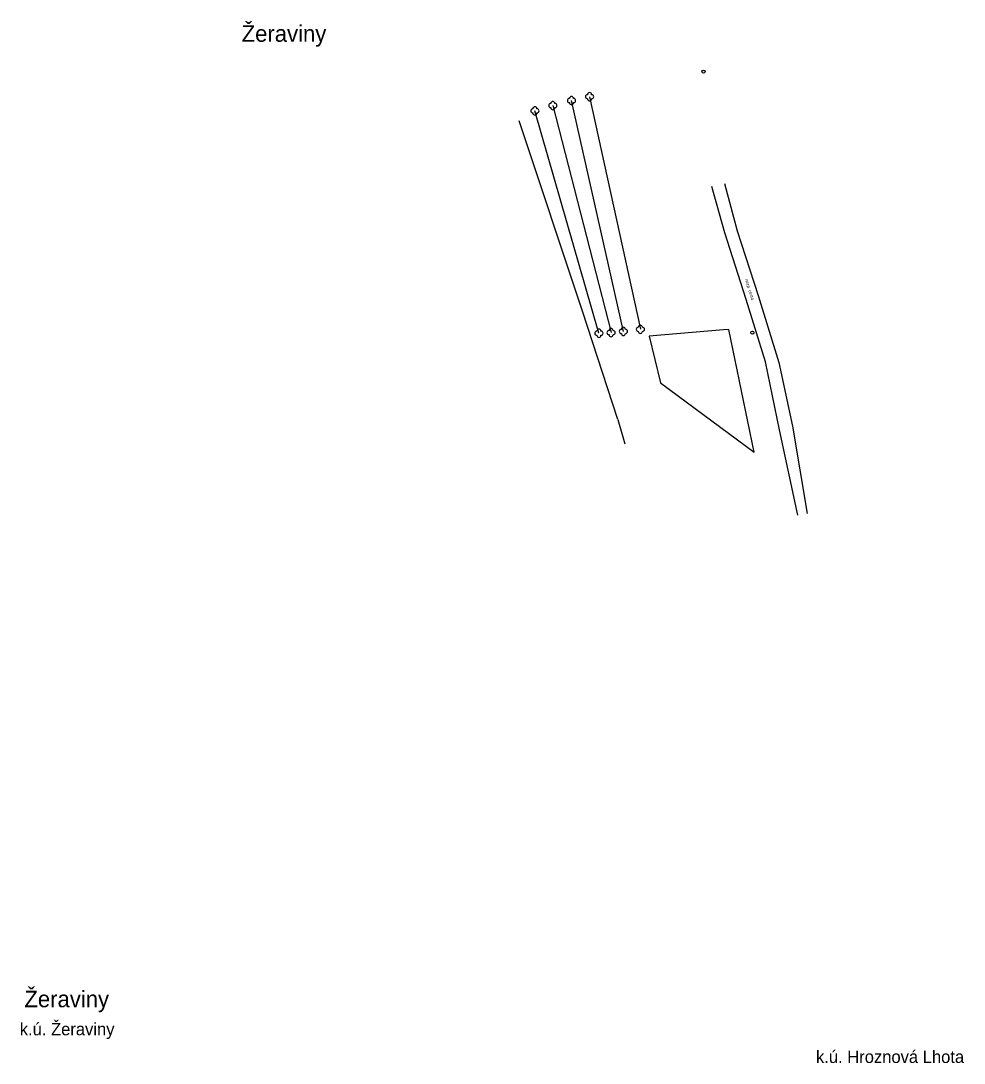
# Model space of a CAD drawing. Extents: x -544674 to -541478, y -1199076 to -1195527.
# Drawn here: x -544336.3 to -544107.7, y -1198678.9 to -1198426.3 of the extents above; entities that cross this region are included whole.
import ezdxf

# ---------------------------------------------------------------- set-up
doc = ezdxf.new("R2010")
doc.units = 0
for name, color, linetype in [('MAP_ZN_BP', 7, 'Continuous'), ('NÁZEV_K_Ú', 7, 'Continuous'), ('NÁZVY_SÍDEL_JEDNOTKY', 7, 'Continuous'), ('POMOC_POPIS', 7, 'Continuous'), ('ROZHRANÍ_PLOCH', 7, 'Continuous'), ('ZELEŇ', 7, 'Continuous'), ('ZN_DOPLŇKOVÉ', 7, 'Continuous')]:
    doc.layers.add(name, color=color, linetype=linetype)

msp = doc.modelspace()

# ---------------------------------------------------------------- linework, layer by layer
at = {"layer": 'MAP_ZN_BP'}
for centre, radius in [((-544170.89, -1198438.6), 0.375), ((-544170.89, -1198438.6), 0.0005), ((-544159.04, -1198501.87), 0.375), ((-544159.04, -1198501.87), 0.0005)]:
    msp.add_circle(centre, radius, dxfattribs=at)
at = {"layer": 'ROZHRANÍ_PLOCH'}
for points in [[(-544148.07, -1198546.09), (-544152.47, -1198525.43), (-544155.84, -1198508.95), (-544160.56, -1198493.8), (-544165.74, -1198477.64), (-544168.9, -1198466.41)], [(-544165.8, -1198465.74), (-544162.75, -1198477.17), (-544157.67, -1198492.88), (-544152.65, -1198509.07), (-544149.32, -1198524.54), (-544145.75, -1198545.67)]]:
    msp.add_lwpolyline(points, dxfattribs=at)
at = {"layer": 'ZELEŇ'}
for points in [[(-544198.5, -1198444.7), (-544186.18, -1198501.05)], [(-544207.39, -1198446.83), (-544193.28, -1198501.84)], [(-544190.29, -1198501.57), (-544202.87, -1198445.62)], [(-544196.23, -1198502), (-544211.74, -1198448.12)]]:
    msp.add_lwpolyline(points, dxfattribs=at)
for centre in [(-544198.5, -1198444.7), (-544207.39, -1198446.83), (-544202.87, -1198445.62), (-544211.74, -1198448.12), (-544196.23, -1198502), (-544193.28, -1198501.84), (-544190.29, -1198501.57), (-544186.18, -1198501.05)]:
    msp.add_circle(centre, 0.0005, dxfattribs=at)
for centre, start, end in [((-544203.37, -1198445.62), 89.99999, 269.99999), ((-544202.87, -1198445.12), 0, 179.99999), ((-544202.37, -1198445.62), 270, 89.99999), ((-544199, -1198444.7), 89.99999, 269.99999), ((-544198.5, -1198444.2), 0, 179.99999), ((-544198.5, -1198445.2), 179.99999, 359.99999), ((-544198, -1198444.7), 270, 89.99999), ((-544212.24, -1198448.12), 89.99999, 269.99999), ((-544211.74, -1198447.62), 0, 179.99999), ((-544211.24, -1198448.12), 270, 89.99999), ((-544207.89, -1198446.83), 89.99999, 269.99999), ((-544207.39, -1198446.33), 0, 179.99999), ((-544207.39, -1198447.33), 179.99999, 359.99999), ((-544206.89, -1198446.83), 270, 89.99999), ((-544202.87, -1198446.12), 179.99999, 359.99999), ((-544211.74, -1198448.62), 179.99999, 359.99999), ((-544196.23, -1198501.5), 0, 179.99999), ((-544193.28, -1198501.34), 0, 179.99999), ((-544190.29, -1198501.07), 0, 179.99999), ((-544186.68, -1198501.05), 89.99999, 269.99999), ((-544186.18, -1198500.55), 0, 179.99999), ((-544185.68, -1198501.05), 270, 89.99999), ((-544196.73, -1198502), 89.99999, 269.99999), ((-544196.23, -1198502.5), 179.99999, 359.99999), ((-544195.73, -1198502), 270, 89.99999), ((-544193.78, -1198501.84), 89.99999, 269.99999), ((-544193.28, -1198502.34), 179.99999, 359.99999), ((-544192.78, -1198501.84), 270, 89.99999), ((-544190.79, -1198501.57), 89.99999, 269.99999), ((-544190.29, -1198502.07), 179.99999, 359.99999), ((-544189.79, -1198501.57), 270, 89.99999), ((-544186.18, -1198501.55), 179.99999, 359.99999)]:
    msp.add_arc(centre, 0.5, start, end, dxfattribs=at)
at = {"layer": 'ZN_DOPLŇKOVÉ'}
for points in [[(-544191.67, -1198522.94), (-544200.23, -1198496.66), (-544215.52, -1198450.54)], [(-544166.01, -1198501.2), (-544184.06, -1198502.68), (-544181.32, -1198514.04), (-544158.6, -1198530.8), (-544164.72, -1198501.13)], [(-544164.72, -1198501.13), (-544166.01, -1198501.2)], [(-544191.67, -1198522.94), (-544189.99, -1198528.79)]]:
    msp.add_lwpolyline(points, dxfattribs=at)

# ---------------------------------------------------------------- texts
at = {"layer": 'NÁZEV_K_Ú'}
for s, p in [('k.ú. Žeraviny', (-544336.56, -1198672.11)), ('k.ú. Hroznová Lhota', (-544143.64, -1198678.82))]:
    msp.add_text(s, height=3, dxfattribs=at).set_placement(p)
at = {"layer": 'NÁZVY_SÍDEL_JEDNOTKY'}
for p in [(-544282.79, -1198431.39), (-544335.43, -1198665.32)]:
    msp.add_text('Žeraviny', height=4, dxfattribs=at).set_placement(p)
at = {"layer": 'POMOC_POPIS'}
msp.add_text('nezp. cesta', height=0.75, rotation=287.15997, dxfattribs=at).set_placement((-544160.84, -1198488.98))

doc.saveas('drawing.dxf')
